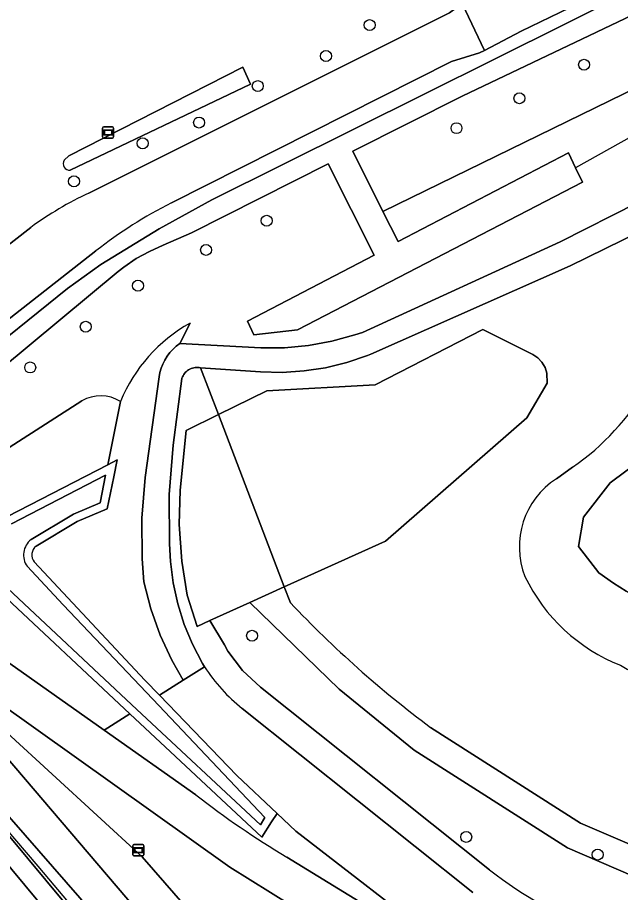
# Model space of a CAD drawing. Extents: x 157320 to 158835, y 386650 to 388491.
# Drawn here: x 158089.1 to 158142.9, y 386759.1 to 386837.1 of the extents above; entities that cross this region are included whole.
import ezdxf

# ---------------------------------------------------------------- set-up
doc = ezdxf.new("R2010")
doc.units = 0
for name, color, linetype in [('IMGEO_Boom', 7, 'Continuous'), ('IMGEO_Duiker', 7, 'Continuous'), ('IMGEO_Fietspad_gesloten', 7, 'Continuous'), ('IMGEO_Greppel_droge_sloot', 7, 'Continuous'), ('IMGEO_Groenvoorziening', 7, 'Continuous'), ('IMGEO_Hek', 7, 'Continuous'), ('IMGEO_Loofbos', 7, 'Continuous'), ('IMGEO_Oever', 7, 'Continuous'), ('IMGEO_Rijbaan_lokaal_open', 7, 'Continuous'), ('IMGEO_Verklikker', 7, 'Continuous'), ('IMGEO_Voetpad_open', 7, 'Continuous'), ('IMGEO_Waterloop', 7, 'Continuous')]:
    doc.layers.add(name, color=color, linetype=linetype)

msp = doc.modelspace()

# ---------------------------------------------------------------- linework, layer by layer
at = {"layer": 'IMGEO_Boom'}
for centre in [(158120.506, 386836.453), (158116.608, 386833.692), (158139.641, 386832.911), (158110.526, 386831.01), (158133.87, 386829.926), (158105.285, 386827.76), (158128.257, 386827.258), (158100.253, 386825.908), (158094.123, 386822.514), (158111.32, 386819.001), (158105.91, 386816.398), (158099.831, 386813.208), (158095.176, 386809.542), (158090.215, 386805.913), (158110.017, 386781.981), (158129.123, 386764.039), (158140.858, 386762.467)]:
    msp.add_circle(centre, 0.489, dxfattribs=at)
at = {"layer": 'IMGEO_Duiker'}
msp.add_lwpolyline([(158145.969, 386827.663), (158138.888, 386823.712)], dxfattribs=at)
at = {"layer": 'IMGEO_Fietspad_gesloten'}
msp.add_lwpolyline([(158304.001, 386916.938), (158297.373, 386922.485), (158297.251, 386921.735), (158296.67, 386921.366), (158288.293, 386917.324), (158157.22, 386852.456), (158155.061, 386851.389), (158155.211, 386851.081), (158153.282, 386850.081), (158149.545, 386848.144), (158149.193, 386848.566), (158137.807, 386842.766), (158135.37, 386841.412), (158131.693, 386839.626), (158128.776, 386838.378), (158130.754, 386834.171), (158134.042, 386835.913), (158140.072, 386838.867), (158155.917, 386846.955), (158159.036, 386848.49), (158161.028, 386849.47), (158206.905, 386872.045), (158273.057, 386904.892)], dxfattribs=at)
at = {"layer": 'IMGEO_Greppel_droge_sloot'}
msp.add_lwpolyline([(158114.722, 386725.609), (158133.427, 386703.793), (158134.128, 386703.366), (158134.523, 386703.651), (158134.858, 386704.33), (158134.489, 386705.824), (158065.674, 386788.686), (158064.53, 386787.789), (158063.956, 386787.256), (158063.877, 386786.911), (158064.218, 386786.319), (158076.766, 386771.448), (158092.49, 386752.376), (158108.44, 386733.423)], close=True, dxfattribs=at)
at = {"layer": 'IMGEO_Groenvoorziening'}
for points in [[(158143.788, 386712.419), (158110.927, 386750), (158100.208, 386762.259), (158088.168, 386773.331), (158079.658, 386780.854), (158080.097, 386780.325), (158087.167, 386772.183), (158106.154, 386750), (158142.777, 386707.541), (158156.079, 386702.735), (158156.923, 386701.791), (158157.948, 386703.907), (158210.728, 386750), (158225.895, 386763.769), (158231.903, 386769.223), (158238.792, 386774.559), (158235.862, 386778.219), (158234.951, 386779.484), (158180.072, 386842.575), (158181.714, 386843.44), (158178.328, 386847.485), (158175.433, 386850.883), (158297.408, 386910.666)], [(158095.454, 386821.472), (158127.645, 386837.553), (158128.776, 386838.378), (158131.693, 386839.626), (158135.37, 386841.412), (158137.807, 386842.766), (158149.193, 386848.566)], [(158101.712, 386818.287), (158106.421, 386820.868), (158150.661, 386842.884), (158156.8, 386845.907), (158160.199, 386847.581), (158159.036, 386848.49), (158155.917, 386846.955), (158140.072, 386838.867), (158134.042, 386835.913), (158130.754, 386834.171), (158130.299, 386833.965), (158127.804, 386833.209), (158102.82, 386820.591)], [(158162.132, 386839.582), (158121.694, 386819.829), (158123.039, 386817.135), (158138.245, 386825.067), (158138.888, 386823.712), (158139.487, 386822.451), (158114.066, 386809.268), (158110.171, 386808.822), (158109.61, 386810.046), (158120.901, 386815.917), (158116.807, 386824.083), (158104.621, 386817.935), (158102.076, 386816.809), (158100.853, 386816.268), (158099.684, 386815.62), (158098.577, 386814.87), (158098.076, 386814.48), (158077.04, 386797.01)], [(158036.085, 386835.355), (158047.34, 386822.188), (158066.438, 386799.845), (158090.263, 386818.404)], [(158093.258, 386824.406), (158093.677, 386824.804), (158109.185, 386832.69), (158109.885, 386831.197), (158093.788, 386823.516)], [(158151.369, 386824.123), (158137.501, 386817.115), (158119.863, 386809.045), (158119.177, 386808.811), (158117.128, 386808.246), (158115.037, 386807.867), (158112.92, 386807.675), (158110.795, 386807.674), (158103.574, 386808.055), (158103.255, 386807.809), (158102.96, 386807.536), (158102.69, 386807.238), (158102.448, 386806.917), (158102.235, 386806.575), (158102.054, 386806.216), (158101.906, 386805.842), (158101.791, 386805.456), (158101.715, 386805.082), (158100.474, 386796.113), (158100.177, 386792.481), (158100.205, 386788.837), (158100.365, 386786.79), (158100.986, 386784.386), (158101.82, 386782.048), (158102.859, 386779.793), (158103.852, 386778.029), (158105.778, 386779.216), (158105.596, 386779.524), (158104.705, 386781.227), (158103.969, 386783.002), (158103.396, 386784.837), (158102.988, 386786.715), (158102.75, 386788.622), (158102.645, 386790.187), (158102.616, 386794.588), (158102.98, 386798.975), (158103.755, 386804.939), (158103.76, 386804.954), (158103.801, 386805.069), (158103.854, 386805.181), (158103.915, 386805.287), (158103.986, 386805.387), (158104.066, 386805.481), (158104.154, 386805.567), (158104.249, 386805.645), (158104.351, 386805.714), (158104.458, 386805.774), (158104.571, 386805.823), (158104.687, 386805.863), (158104.807, 386805.892), (158104.928, 386805.91), (158105.051, 386805.918), (158105.174, 386805.914), (158105.296, 386805.899), (158105.416, 386805.874), (158110.759, 386805.533), (158112.708, 386805.479), (158114.653, 386805.599), (158116.58, 386805.893), (158118.473, 386806.357)], [(158104.478, 386809.855), (158103.574, 386808.055), (158110.795, 386807.674), (158112.92, 386807.675), (158115.037, 386807.867), (158117.128, 386808.246), (158119.177, 386808.811), (158119.863, 386809.045), (158137.501, 386817.115), (158151.369, 386824.123)], [(158118.473, 386806.357), (158120.317, 386806.989), (158120.613, 386807.108), (158138.388, 386814.978), (158152.416, 386821.848), (158152.976, 386822.247), (158153.841, 386822.77), (158154.749, 386823.214), (158155.694, 386823.575), (158156.667, 386823.85), (158157.66, 386824.037), (158158.667, 386824.135), (158159.678, 386824.142), (158160.685, 386824.059), (158161.682, 386823.887), (158162.659, 386823.626), (158163.608, 386823.279), (158164.523, 386822.848), (158176.769, 386815.24), (158181.193, 386812.642), (158187.864, 386809), (158199.224, 386802.799)], [(158152.416, 386821.848), (158138.388, 386814.978), (158120.613, 386807.108), (158120.317, 386806.989), (158118.473, 386806.357), (158116.58, 386805.893), (158114.653, 386805.599), (158112.708, 386805.479), (158110.759, 386805.533), (158105.416, 386805.874), (158107.011, 386801.705), (158111.331, 386803.835), (158121.003, 386804.363), (158130.603, 386809.313), (158135.059, 386807.082), (158135.51, 386806.777), (158135.883, 386806.38), (158136.16, 386805.912), (158136.328, 386805.394), (158136.349, 386804.5), (158134.535, 386801.428), (158121.919, 386790.428), (158112.89, 386786.342), (158113.431, 386784.928)], [(158137.823, 386703.951), (158139.477, 386700.206), (158140.754, 386697.316), (158151.555, 386698.723), (158152.239, 386699.355), (158155.746, 386699.621), (158141.014, 386704.941), (158102.162, 386750), (158084.661, 386770.036), (158076.545, 386779.445), (158066.112, 386792.017), (158065.296, 386791.335), (158041.543, 386818.521)], [(158096.081, 386816.309), (158075.213, 386799.996), (158075.95, 386798.791), (158093.555, 386812.949), (158096.523, 386815.087), (158101.712, 386818.287)], [(158041.727, 386815.522), (158041.543, 386815.26), (158041.616, 386815.172), (158058.383, 386794.997), (158062.705, 386789.796), (158063.339, 386789.033), (158063.569, 386789.274), (158063.827, 386789.486), (158064.107, 386789.667), (158064.407, 386789.813), (158064.722, 386789.922), (158065.048, 386789.993), (158065.38, 386790.025), (158065.713, 386790.018), (158066.043, 386789.971), (158066.366, 386789.886), (158066.676, 386789.763), (158066.969, 386789.604), (158067.241, 386789.412), (158067.489, 386789.188), (158067.709, 386788.937), (158067.897, 386788.662), (158100.09, 386750), (158137.01, 386705.662)], [(158131.211, 386761.096), (158110.78, 386777.386), (158109.166, 386778.898), (158107.853, 386780.615), (158107.548, 386781.182), (158106.26, 386783.341), (158105.113, 386782.822), (158104.216, 386785.601), (158103.76, 386788.625), (158103.512, 386791.897), (158103.594, 386794.963), (158104.127, 386800.283), (158107.011, 386801.705), (158105.416, 386805.874), (158105.296, 386805.899), (158105.174, 386805.914), (158105.051, 386805.918), (158104.928, 386805.91), (158104.807, 386805.892), (158104.687, 386805.863), (158104.571, 386805.823), (158104.458, 386805.774), (158104.351, 386805.714), (158104.249, 386805.645), (158104.154, 386805.567), (158104.066, 386805.481), (158103.986, 386805.387), (158103.915, 386805.287), (158103.854, 386805.181), (158103.801, 386805.069), (158103.76, 386804.954), (158103.755, 386804.939), (158102.98, 386798.975), (158102.616, 386794.588), (158102.645, 386790.187), (158102.75, 386788.622), (158102.988, 386786.715), (158103.396, 386784.837), (158103.969, 386783.002), (158104.705, 386781.227), (158105.596, 386779.524), (158105.778, 386779.216)], [(158079.073, 386789.259), (158079.427, 386793.052), (158094.821, 386802.938)], [(158148.289, 386783.698), (158147.025, 386784.167), (158145.787, 386784.701), (158144.578, 386785.299), (158143.403, 386785.96), (158142.264, 386786.681), (158140.96, 386787.606), (158139.143, 386789.94), (158139.592, 386792.555), (158141.968, 386795.619), (158144.661, 386797.626), (158147.565, 386798.577), (158151.182, 386798.18), (158153.849, 386795.17), (158156.305, 386791.683), (158158.311, 386788.144), (158157.73, 386785.714), (158154.324, 386784.526), (158151.708, 386783.71)], [(158137.167, 386795.993), (158138.616, 386797.026)], [(158138.616, 386797.026), (158137.167, 386795.993)], [(158113.431, 386784.928), (158112.89, 386786.342), (158109.818, 386784.952), (158117.785, 386777.225), (158124.484, 386771.782), (158138.159, 386763.061), (158148.57, 386758.586)], [(158104.995, 386767.806), (158096.821, 386773.566), (158080.663, 386784.951)], [(158148.57, 386758.586), (158138.159, 386763.061), (158124.484, 386771.782), (158117.785, 386777.225), (158109.818, 386784.952), (158106.26, 386783.341), (158107.548, 386781.182), (158107.853, 386780.615), (158109.166, 386778.898), (158110.78, 386777.386), (158131.211, 386761.096)], [(158126.295, 386748.792), (158125.016, 386750), (158124.374, 386750.607), (158118.905, 386754.577), (158108.032, 386761.349), (158080.432, 386780.998), (158079.658, 386780.854), (158088.168, 386773.331), (158100.208, 386762.259), (158110.927, 386750), (158143.788, 386712.419)], [(158080.432, 386780.998), (158108.032, 386761.349), (158118.905, 386754.577)], [(158105.778, 386779.216), (158103.852, 386778.029), (158101.745, 386776.691), (158108.657, 386769.528), (158112.243, 386766.125), (158113.912, 386764.541), (158127.144, 386754.334), (158121.415, 386757.137), (158113.111, 386762.244)], [(158129.727, 386759.084), (158109.145, 386775.495)], [(158109.145, 386775.495), (158129.727, 386759.084)], [(158139.332, 386765.276), (158125.948, 386773.811)], [(158125.948, 386773.811), (158139.332, 386765.276), (158149.329, 386760.979)], [(158149.329, 386760.979), (158139.332, 386765.276)]]:
    msp.add_lwpolyline(points, dxfattribs=at)
for points in [[(158121.694, 386819.829), (158162.132, 386839.582), (158158.15, 386844.306), (158147.065, 386838.862), (158128.753, 386830.111), (158119.015, 386825.198)], [(158121.919, 386790.428), (158134.535, 386801.428), (158136.349, 386804.5), (158136.328, 386805.394), (158136.16, 386805.912), (158135.883, 386806.38), (158135.51, 386806.777), (158135.059, 386807.082), (158130.603, 386809.313), (158121.003, 386804.363), (158111.331, 386803.835), (158107.011, 386801.705), (158112.89, 386786.342)], [(158107.011, 386801.705), (158104.127, 386800.283), (158103.594, 386794.963), (158103.512, 386791.897), (158103.76, 386788.625), (158104.216, 386785.601), (158105.113, 386782.822), (158106.26, 386783.341), (158109.818, 386784.952), (158112.89, 386786.342)]]:
    msp.add_lwpolyline(points, close=True, dxfattribs=at)
for centre, radius, start, end in [((158093.73, 386824.084), 0.571, 145.69176, 275.85632), ((158108.619, 386793.271), 31.122, 115.02491, 126.14321), ((158120.355, 386785.55), 39.184, 116.5845, 128.27973), ((158111.267, 386797.569), 14.036, 118.92415, 157.71179), ((158126.086, 386815.269), 22.132, 304.48256, 330.262), ((158126.086, 386815.269), 22.132, 304.48256, 330.262), ((158096.511, 386799.915), 3.463, 59.30294, 119.20592), ((158141.091, 386789.923), 7.228, 122.87819, 201.50615), ((158141.091, 386789.923), 7.228, 122.87819, 201.50615), ((158148.717, 386794.166), 15.92, 205.65543, 248.54296), ((158148.717, 386794.166), 15.92, 205.65543, 248.54296), ((158182.968, 386850.617), 95.657, 223.36995, 233.41016), ((158182.968, 386850.617), 95.657, 223.36995, 233.41016), ((158118.597, 386787.432), 15.226, 212.65585, 231.62579), ((158118.597, 386787.432), 15.226, 212.65585, 231.62579), ((158151.938, 386794.094), 17.298, 238.47451, 275.15596), ((158151.938, 386794.094), 17.298, 238.47451, 275.15596), ((158153.208, 386829.456), 78.264, 231.9728, 239.1805), ((158156.325, 386793.622), 41.093, 232.32744, 264.16038), ((158156.325, 386793.622), 41.093, 232.32744, 264.16038)]:
    msp.add_arc(centre, radius, start, end, dxfattribs=at)
at = {"layer": 'IMGEO_Hek'}
msp.add_lwpolyline([(158063.059, 386789.239), (158065.419, 386791.248), (158068.236, 386787.98), (158070.986, 386784.723), (158074.474, 386780.651), (158077.389, 386777.248), (158081.066, 386772.905), (158084.218, 386769.247), (158086.878, 386766.096), (158090.886, 386761.438), (158094.093, 386757.664), (158097.31, 386753.889), (158101.92, 386748.468), (158108.013, 386741.387), (158111.518, 386737.297), (158115.125, 386733.085), (158119.867, 386727.522), (158123.149, 386723.689), (158129.378, 386716.309), (158141.651, 386702.018), (158139.477, 386700.206), (158135.828, 386697.187), (158134.255, 386695.873), (158131.847, 386693.862)], dxfattribs=at)
at = {"layer": 'IMGEO_Loofbos'}
for points in [[(158100.205, 386788.837), (158100.177, 386792.481), (158100.474, 386796.113), (158101.715, 386805.082), (158101.791, 386805.456), (158101.906, 386805.842), (158102.054, 386806.216), (158102.235, 386806.575), (158102.448, 386806.917), (158102.69, 386807.238), (158102.96, 386807.536), (158103.255, 386807.809), (158103.574, 386808.055), (158104.478, 386809.855)], [(158094.821, 386802.938), (158079.427, 386793.052), (158086.219, 386790.648)], [(158088.203, 386792.624), (158097.135, 386797.242), (158098.279, 386802.893)], [(158098.279, 386802.893), (158097.135, 386797.242), (158097.972, 386797.674), (158097.668, 386796.173), (158097.089, 386793.315), (158094.41, 386792.169), (158090.753, 386789.979)], [(158090.575, 386788.563), (158100.458, 386778.025), (158101.745, 386776.691), (158103.852, 386778.029), (158102.859, 386779.793), (158101.82, 386782.048), (158100.986, 386784.386), (158100.365, 386786.79), (158100.205, 386788.837)], [(158080.663, 386784.951), (158096.821, 386773.566), (158099.12, 386775.025), (158087.154, 386786.212), (158086.589, 386786.986)], [(158113.912, 386764.541), (158112.243, 386766.125), (158111.763, 386765.373), (158110.894, 386764.016), (158099.12, 386775.025), (158096.821, 386773.566), (158104.995, 386767.806)], [(158113.111, 386762.244), (158121.415, 386757.137), (158127.144, 386754.334), (158113.912, 386764.541)]]:
    msp.add_lwpolyline(points, dxfattribs=at)
for centre, radius, start, end in [((158111.267, 386797.569), 14.036, 118.92415, 157.71179), ((158096.511, 386799.915), 3.463, 59.30294, 119.20592), ((158091.359, 386789.184), 1, 127.2923, 218.37799), ((158153.208, 386829.456), 78.264, 231.9728, 239.1805)]:
    msp.add_arc(centre, radius, start, end, dxfattribs=at)
at = {"layer": 'IMGEO_Oever'}
for points in [[(158158.311, 386788.144), (158156.305, 386791.683), (158153.849, 386795.17), (158151.182, 386798.18), (158147.565, 386798.577), (158144.661, 386797.626), (158141.968, 386795.619), (158139.592, 386792.555), (158139.143, 386789.94), (158140.96, 386787.606), (158142.264, 386786.681), (158143.403, 386785.96), (158144.578, 386785.299), (158145.787, 386784.701), (158147.025, 386784.167), (158148.289, 386783.698)], [(158090.753, 386789.979), (158094.41, 386792.169), (158097.089, 386793.315), (158097.668, 386796.173), (158097.972, 386797.674), (158097.135, 386797.242), (158088.203, 386792.624)], [(158088.54, 386791.972), (158096.948, 386796.319), (158096.446, 386793.838), (158094.076, 386792.824), (158090.288, 386790.556)], [(158137.01, 386705.662), (158100.09, 386750), (158067.897, 386788.662), (158067.709, 386788.937), (158067.489, 386789.188), (158067.241, 386789.412), (158066.969, 386789.604), (158066.676, 386789.763), (158066.366, 386789.886), (158066.043, 386789.971), (158065.713, 386790.018), (158065.38, 386790.025), (158065.048, 386789.993), (158064.722, 386789.922), (158064.407, 386789.813), (158064.107, 386789.667), (158063.827, 386789.486), (158063.569, 386789.274), (158063.339, 386789.033), (158062.705, 386789.796), (158061.84, 386789.158)], [(158086.589, 386786.986), (158087.154, 386786.212), (158099.12, 386775.025), (158110.894, 386764.016), (158111.763, 386765.373), (158112.243, 386766.125), (158108.657, 386769.528), (158101.745, 386776.691), (158100.458, 386778.025), (158090.575, 386788.563)], [(158089.948, 386788.181), (158093.147, 386784.756)], [(158093.147, 386784.756), (158101.151, 386776.314), (158111.156, 386765.762), (158110.754, 386765.133), (158099.743, 386775.421), (158087.729, 386786.647), (158087.453, 386787.011)]]:
    msp.add_lwpolyline(points, dxfattribs=at)
msp.add_lwpolyline([(158063.877, 386786.911), (158063.956, 386787.256), (158064.53, 386787.789), (158065.674, 386788.686), (158134.489, 386705.824), (158134.858, 386704.33), (158134.523, 386703.651), (158134.128, 386703.366), (158133.427, 386703.793), (158114.722, 386725.609), (158108.44, 386733.423), (158092.49, 386752.376), (158076.766, 386771.448), (158064.218, 386786.319)], close=True, dxfattribs=at)
for centre, radius, start, end in [((158091.36, 386789.188), 1.737, 128.07812, 171.77261), ((158091.359, 386789.184), 1, 127.2923, 218.37799), ((158091.349, 386789.19), 1.727, 171.78744, 215.76926)]:
    msp.add_arc(centre, radius, start, end, dxfattribs=at)
at = {"layer": 'IMGEO_Rijbaan_lokaal_open'}
for points in [[(158127.804, 386833.209), (158130.299, 386833.965), (158130.754, 386834.171), (158128.776, 386838.378), (158127.645, 386837.553), (158095.454, 386821.472)], [(158102.82, 386820.591), (158127.804, 386833.209)], [(158090.263, 386818.404), (158066.438, 386799.845), (158069.795, 386795.76), (158075.213, 386799.996), (158096.081, 386816.309)]]:
    msp.add_lwpolyline(points, dxfattribs=at)
for centre, radius, start, end in [((158108.619, 386793.271), 31.122, 115.02491, 126.14321), ((158120.355, 386785.55), 39.184, 116.5845, 128.27973)]:
    msp.add_arc(centre, radius, start, end, dxfattribs=at)
at = {"layer": 'IMGEO_Verklikker'}
for p, q in [((158096.772, 386827.372), (158097.562, 386827.372)), ((158097.562, 386827.372), (158096.772, 386827.372)), ((158096.672, 386826.472), (158096.672, 386827.272)), ((158096.672, 386827.272), (158096.672, 386826.472)), ((158097.662, 386827.272), (158097.662, 386826.472)), ((158097.662, 386826.472), (158097.662, 386827.272)), ((158097.562, 386826.372), (158096.772, 386826.372)), ((158096.772, 386826.372), (158097.562, 386826.372)), ((158099.373, 386762.451), (158099.373, 386763.251)), ((158099.373, 386763.251), (158099.373, 386762.451)), ((158099.473, 386763.351), (158100.263, 386763.351)), ((158100.263, 386763.351), (158099.473, 386763.351)), ((158100.363, 386763.251), (158100.363, 386762.451)), ((158100.363, 386762.451), (158100.363, 386763.251)), ((158100.263, 386762.351), (158099.473, 386762.351)), ((158099.473, 386762.351), (158100.263, 386762.351))]:
    msp.add_line(p, q, dxfattribs=at)
for points in [[(158096.773, 386827.104), (158097.561, 386827.104), (158097.561, 386826.64), (158096.773, 386826.64), (158096.773, 386827.104)], [(158096.838, 386827.039), (158096.838, 386826.705), (158097.496, 386826.705), (158097.496, 386827.039), (158096.838, 386827.039)], [(158099.474, 386763.083), (158100.262, 386763.083), (158100.262, 386762.619), (158099.474, 386762.619), (158099.474, 386763.083)], [(158099.539, 386763.018), (158099.539, 386762.684), (158100.197, 386762.684), (158100.197, 386763.018), (158099.539, 386763.018)]]:
    msp.add_lwpolyline(points, dxfattribs=at)
for centre, start, end in [((158096.772, 386827.272), 90, 180), ((158096.772, 386827.272), 90, 180), ((158097.562, 386827.272), 0, 90), ((158097.562, 386827.272), 360, 90), ((158096.772, 386826.472), 180, 270), ((158096.772, 386826.472), 180, 270), ((158097.562, 386826.472), 270, 0), ((158097.562, 386826.472), 270, 0), ((158099.473, 386763.251), 90, 180), ((158099.473, 386763.251), 90, 180), ((158100.263, 386763.251), 0, 90), ((158100.263, 386763.251), 360, 90), ((158099.473, 386762.451), 180, 270), ((158099.473, 386762.451), 180, 270), ((158100.263, 386762.451), 270, 0), ((158100.263, 386762.451), 270, 0)]:
    msp.add_arc(centre, 0.1, start, end, dxfattribs=at)
at = {"layer": 'IMGEO_Voetpad_open'}
msp.add_lwpolyline([(158080.097, 386780.325), (158079.658, 386780.854), (158068.258, 386794.575), (158069.795, 386795.76), (158066.438, 386799.845), (158062.308, 386796.6), (158066.112, 386792.017), (158076.545, 386779.445), (158084.661, 386770.036), (158102.162, 386750), (158141.014, 386704.941), (158155.746, 386699.621), (158155.259, 386700.133), (158156.923, 386701.791), (158156.079, 386702.735), (158142.777, 386707.541), (158106.154, 386750), (158087.167, 386772.183)], close=True, dxfattribs=at)
at = {"layer": 'IMGEO_Waterloop'}
for points in [[(158150.661, 386842.884), (158106.421, 386820.868), (158101.712, 386818.287), (158096.523, 386815.087), (158093.555, 386812.949), (158075.95, 386798.791)], [(158077.04, 386797.01), (158098.076, 386814.48), (158098.577, 386814.87), (158099.684, 386815.62), (158100.853, 386816.268), (158102.076, 386816.809), (158104.621, 386817.935), (158116.807, 386824.083), (158120.901, 386815.917), (158109.61, 386810.046), (158110.171, 386808.822), (158114.066, 386809.268), (158139.487, 386822.451), (158138.888, 386823.712), (158138.245, 386825.067), (158123.039, 386817.135), (158121.694, 386819.829), (158119.015, 386825.198), (158128.753, 386830.111), (158147.065, 386838.862)], [(158093.788, 386823.516), (158109.885, 386831.197), (158109.185, 386832.69), (158093.677, 386824.804), (158093.258, 386824.406)], [(158090.288, 386790.556), (158094.076, 386792.824), (158096.446, 386793.838), (158096.948, 386796.319), (158088.54, 386791.972)], [(158093.147, 386784.756), (158089.948, 386788.181)], [(158087.453, 386787.011), (158087.729, 386786.647), (158099.743, 386775.421), (158110.754, 386765.133), (158111.156, 386765.762), (158101.151, 386776.314), (158093.147, 386784.756)]]:
    msp.add_lwpolyline(points, dxfattribs=at)
for centre, radius, start, end in [((158093.73, 386824.084), 0.571, 145.69176, 275.85632), ((158091.36, 386789.188), 1.737, 128.07812, 171.77261), ((158091.349, 386789.19), 1.727, 171.78744, 215.76926)]:
    msp.add_arc(centre, radius, start, end, dxfattribs=at)

doc.saveas('drawing.dxf')
